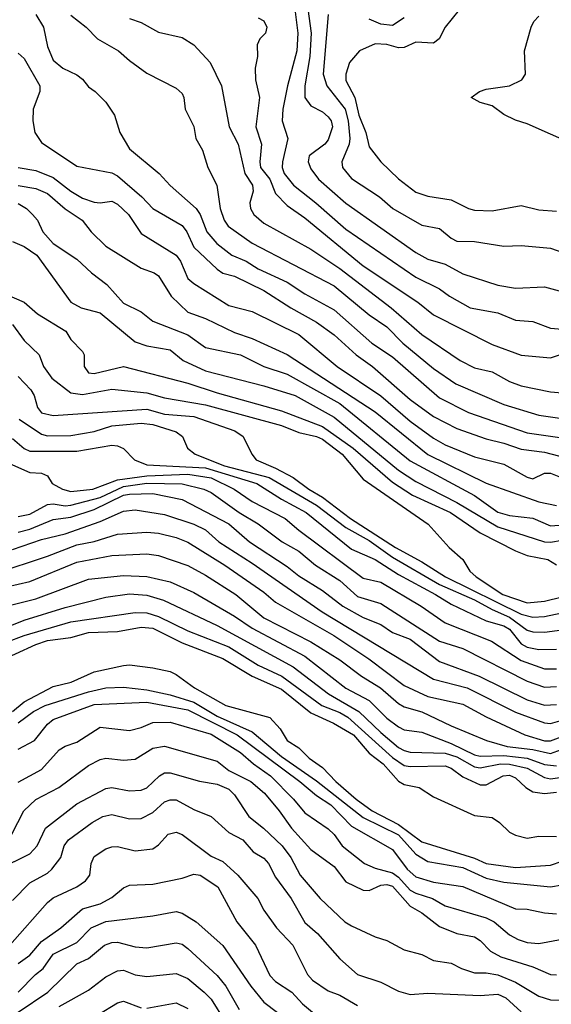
# Model space of a CAD drawing. Header units: metres. Extents: x -51132 to -49532, y -231222 to -229437.
# Tile 287 of 334: x -49974 to -49929, y -230058 to -229974. Entities that reach past the tile are written whole.
import ezdxf

# ---------------------------------------------------------------- set-up
doc = ezdxf.new("R2010")
doc.units = ezdxf.units.M
doc.layers.add('CONTOUR_INDEX', color=1, linetype='Continuous')
doc.layers.add('CONTOUR_INTER', color=3, linetype='Continuous')

msp = doc.modelspace()

# ---------------------------------------------------------------- linework, layer by layer
at = {"layer": 'CONTOUR_INDEX'}
for points, elevation in [([(-49950.505, -229972.759), (-49950.177, -229975.259), (-49950.252, -229976.759), (-49951.073, -229979.759), (-49951.453, -229981.759), (-49951.52, -229982.759), (-49951.023, -229984.259), (-49951.478, -229986.259), (-49951.508, -229986.759), (-49951.347, -229987.259), (-49950.554, -229988.259), (-49948.639, -229989.759), (-49946.08, -229992.01), (-49940.08, -229996.115), (-49938.08, -229997.119), (-49937.218, -229997.759), (-49935.459, -229998.759), (-49933.08, -229999.177), (-49931.58, -229999.795), (-49930.08, -229999.914), (-49928.58, -230000.481), (-49926.58, -230000.647)], 25), ([(-49974.08, -229976.978), (-49973.58, -229977.431), (-49972.245, -229979.759), (-49972.221, -229980.259), (-49972.79, -229981.759), (-49972.82, -229982.759), (-49972.656, -229983.759), (-49972.08, -229984.613), (-49969.08, -229986.63), (-49966.08, -229987.197), (-49965.58, -229987.455), (-49963.506, -229989.259), (-49962.578, -229990.259), (-49960.08, -229991.704), (-49959.668, -229992.259), (-49959.08, -229993.55), (-49957.08, -229995.452), (-49956.58, -229995.775), (-49955.58, -229996.044), (-49953.095, -229997.259), (-49950.768, -229998.759), (-49948.58, -229999.977), (-49947.08, -230001.062), (-49945.194, -230002.759), (-49943.787, -230003.759), (-49940.58, -230006.593), (-49938.58, -230008.052), (-49936.58, -230009.068), (-49934.08, -230009.964), (-49932.58, -230010.315), (-49931.08, -230010.843), (-49929.08, -230011.087), (-49926.58, -230011.753)], 30), ([(-49975.08, -229997.623), (-49973.58, -229998.273), (-49972.434, -229999.259), (-49970.005, -230000.759), (-49969.58, -230001.452), (-49968.58, -230002.471), (-49968.447, -230002.759), (-49968.45, -230003.759), (-49968.08, -230004.317), (-49967.58, -230004.36), (-49965.08, -230003.771), (-49959.58, -230005.181), (-49957.08, -230006.025), (-49951.58, -230007.548), (-49948.08, -230008.895), (-49945.436, -230010.759), (-49942.08, -230013.646), (-49940.374, -230014.759), (-49937.138, -230016.259), (-49934.58, -230017.992), (-49931.58, -230019.541), (-49930.58, -230019.918), (-49928.799, -230020.259), (-49928.08, -230020.723)], 35), ([(-49975.08, -230011.949), (-49973.08, -230012.82), (-49972.08, -230012.882), (-49971.58, -230013.126), (-49971.169, -230013.759), (-49970.304, -230014.259), (-49969.58, -230014.463), (-49967.7, -230014.259), (-49965.58, -230013.469), (-49963.08, -230013.108), (-49959.58, -230012.968), (-49957.58, -230013.287), (-49955.621, -230014.259), (-49954.08, -230015.317), (-49951.268, -230016.759), (-49950.08, -230017.773), (-49944.58, -230021.859), (-49943.08, -230022.198), (-49939.628, -230024.259), (-49937.58, -230025.695), (-49933.62, -230027.259), (-49931.08, -230028.899), (-49929.08, -230029.62), (-49928.08, -230029.611)], 40), ([(-49975.08, -230022.6), (-49973.08, -230022.146), (-49969.08, -230020.487), (-49966.08, -230019.919), (-49963.08, -230019.796), (-49962.08, -230019.925), (-49959.58, -230020.79), (-49958.08, -230021.599), (-49955.467, -230023.259), (-49953.089, -230025.259), (-49949.08, -230027.327), (-49946.58, -230028.861), (-49944.739, -230030.259), (-49943.125, -230031.259), (-49941.58, -230032.594), (-49941.08, -230032.864), (-49939.58, -230033.295), (-49937.08, -230034.503), (-49934.06, -230035.759), (-49932.298, -230036.259), (-49930.08, -230036.509), (-49928.58, -230036.87), (-49926.08, -230035.963)], 45), ([(-49974.58, -230033.266), (-49973.58, -230032.455), (-49971.08, -230031.131), (-49969.552, -230030.759), (-49967.58, -230029.874), (-49965.08, -230029.325), (-49964.58, -230029.284), (-49962.58, -230029.529), (-49961.08, -230029.845), (-49960.58, -230030.101), (-49959.022, -230031.259), (-49956.325, -230032.759), (-49952.58, -230033.771), (-49951.7, -230034.759), (-49951.08, -230035.764), (-49950.08, -230036.373), (-49949.222, -230037.259), (-49948.08, -230038.064), (-49946.941, -230039.259), (-49945.189, -230040.759), (-49943.836, -230041.759), (-49941.58, -230042.931), (-49939.58, -230044.425), (-49935.08, -230045.802), (-49934.08, -230046.263), (-49931.58, -230046.611), (-49928.58, -230046.413), (-49927.58, -230046.074)], 50), ([(-49975.767, -230046.759), (-49973.08, -230045.454), (-49972.469, -230044.759), (-49971.742, -230043.259), (-49969.08, -230041.156), (-49966.58, -230039.862), (-49966.08, -230039.771), (-49964.58, -230040.067), (-49963.58, -230040.003), (-49963.08, -230039.803), (-49962.007, -230038.759), (-49961.58, -230038.522), (-49961.08, -230038.508), (-49958.58, -230039.23), (-49957.08, -230039.492), (-49956.08, -230039.909), (-49955.58, -230040.386), (-49954.375, -230042.259), (-49953.103, -230043.259), (-49951.515, -230044.759), (-49950.776, -230045.759), (-49949.992, -230047.259), (-49948.282, -230049.259), (-49946.159, -230051.259), (-49945.58, -230051.606), (-49943.58, -230052.553), (-49942.58, -230052.865), (-49941.08, -230053.644), (-49939.58, -230054.054), (-49938.58, -230054.559), (-49937.08, -230054.798), (-49936.176, -230055.259), (-49935.08, -230055.612), (-49934.08, -230055.617), (-49933.08, -230055.787), (-49931.58, -230056.415), (-49929.58, -230057.618), (-49928.58, -230057.93), (-49927.58, -230057.95)], 55), ([(-49974.08, -230058.997), (-49971.543, -230057.259), (-49969.08, -230054.842), (-49968.08, -230054.386), (-49966.698, -230053.259), (-49966.08, -230053.021), (-49965.58, -230052.993), (-49964.08, -230053.407), (-49963.08, -230053.48), (-49960.58, -230053.041), (-49960.08, -230053.159), (-49959.58, -230053.529), (-49957.08, -230055.839), (-49956.339, -230056.759), (-49955.207, -230058.759)], 60)]:
    msp.add_lwpolyline(points, dxfattribs=dict(at, elevation=elevation))
at = {"layer": 'CONTOUR_INTER'}
for points, elevation in [([(-49949.576, -229971.259), (-49949.04, -229975.259), (-49949.145, -229977.259), (-49949.584, -229979.759), (-49949.59, -229980.759), (-49949.08, -229981.479), (-49948.08, -229981.994), (-49947.58, -229982.427), (-49947.343, -229982.759), (-49947.218, -229983.259), (-49947.58, -229984.39), (-49947.876, -229984.759), (-49949.222, -229985.759), (-49949.301, -229986.259), (-49949.08, -229986.875), (-49948.42, -229987.759), (-49946.08, -229989.799), (-49940.08, -229994.029), (-49939.08, -229994.589), (-49937.58, -229995.025), (-49936.08, -229995.83), (-49933.08, -229996.815), (-49931.58, -229997.06), (-49929.08, -229996.96), (-49926.58, -229997.635)], 24), ([(-49936.389, -229973.259), (-49937.587, -229974.759), (-49938.11, -229975.759), (-49938.58, -229976.12), (-49940.08, -229976.021), (-49941.08, -229976.489), (-49941.58, -229976.523), (-49942.58, -229976.229), (-49943.58, -229976.176), (-49944.911, -229976.759), (-49945.757, -229977.759), (-49946.08, -229978.759), (-49946.08, -229979.298), (-49945.302, -229980.759), (-49944.958, -229982.259), (-49944.367, -229983.759), (-49944.08, -229984.991), (-49943.071, -229986.259), (-49941.58, -229987.714), (-49940.08, -229988.857), (-49939.08, -229989.194), (-49937.08, -229989.506), (-49935.58, -229990.263), (-49935.08, -229990.39), (-49933.58, -229990.465), (-49931.08, -229989.992), (-49929.58, -229990.366), (-49928.08, -229990.496)], 22), ([(-49972.58, -229973.667), (-49971.924, -229974.759), (-49971.58, -229976.387), (-49971.08, -229977.582), (-49970.268, -229978.259), (-49969.08, -229978.825), (-49968.58, -229979.199), (-49968.08, -229979.854), (-49967.489, -229980.259), (-49966.58, -229981.159), (-49965.855, -229982.259), (-49965.405, -229983.759), (-49964.58, -229985.142), (-49962.035, -229987.259), (-49961.08, -229988.298), (-49958.863, -229990.259), (-49958.524, -229990.759), (-49957.948, -229992.259), (-49957.107, -229993.259), (-49955.826, -229994.259), (-49954.609, -229994.759), (-49953.58, -229995.404), (-49951.08, -229996.557), (-49949.58, -229997.542), (-49947.08, -229998.912), (-49943.843, -230001.759), (-49942.08, -230002.948), (-49938.08, -230006.458), (-49935.58, -230007.711), (-49930.58, -230009.43), (-49926.58, -230010.013)], 29), ([(-49969.58, -229973.734), (-49968.271, -229974.759), (-49967.312, -229975.759), (-49965.497, -229976.759), (-49964.58, -229977.606), (-49963.08, -229978.681), (-49960.58, -229979.975), (-49960.08, -229980.415), (-49959.912, -229980.759), (-49959.819, -229981.759), (-49959.08, -229983.248), (-49958.91, -229984.259), (-49958.316, -229985.259), (-49957.885, -229986.759), (-49957.099, -229988.259), (-49956.818, -229990.259), (-49956.474, -229991.259), (-49956.121, -229991.759), (-49954.08, -229993.223), (-49947.08, -229996.859), (-49944.08, -229999.359), (-49942.58, -230000.372), (-49941.215, -230001.759), (-49938.58, -230003.94), (-49936.685, -230005.259), (-49932.58, -230007.027), (-49929.58, -230007.923), (-49926.58, -230008.355)], 28), ([(-49964.58, -229974.019), (-49963.58, -229974.346), (-49962.08, -229975.186), (-49960.08, -229975.62), (-49959.08, -229976.259), (-49957.672, -229977.759), (-49956.71, -229979.759), (-49956.039, -229983.259), (-49955.282, -229984.759), (-49954.714, -229987.259), (-49954.053, -229988.259), (-49953.985, -229988.759), (-49954.269, -229989.759), (-49954.232, -229990.259), (-49953.944, -229990.759), (-49953.08, -229991.519), (-49949.08, -229993.745), (-49946.58, -229995.399), (-49942.193, -229998.759), (-49939.58, -230001.02), (-49936.297, -230003.259), (-49935.08, -230003.879), (-49933.58, -230004.236), (-49932.08, -230005.063), (-49931.08, -230005.416), (-49928.58, -230005.942), (-49925.58, -230006.197)], 27), ([(-49953.58, -229973.962), (-49953.08, -229974.203), (-49952.824, -229974.759), (-49952.949, -229975.259), (-49953.43, -229975.759), (-49953.662, -229976.259), (-49953.629, -229977.259), (-49953.813, -229978.259), (-49953.801, -229979.259), (-49953.463, -229980.759), (-49953.759, -229983.259), (-49953.282, -229984.759), (-49953.441, -229986.259), (-49953.358, -229986.759), (-49952.573, -229987.759), (-49952.08, -229988.981), (-49951.08, -229989.999), (-49949.58, -229991.055), (-49944.58, -229995.167), (-49939.919, -229998.259), (-49938.58, -229999.335), (-49933.58, -230001.885), (-49931.08, -230002.79), (-49928.58, -230003.013), (-49926.08, -230002.195)], 26), ([(-49947.58, -229973.661), (-49948.003, -229978.759), (-49947.689, -229979.759), (-49946.134, -229981.759), (-49945.877, -229982.759), (-49945.72, -229984.259), (-49945.783, -229984.759), (-49946.425, -229986.259), (-49946.353, -229986.759), (-49945.58, -229987.69), (-49943.199, -229989.259), (-49942.06, -229990.259), (-49939.58, -229991.679), (-49938.08, -229991.964), (-49937.08, -229992.795), (-49936.58, -229993.042), (-49935.08, -229993.066), (-49932.58, -229993.475), (-49931.08, -229993.428), (-49928.58, -229993.654), (-49926.08, -229994.535)], 23), ([(-49941.08, -229973.947), (-49942.08, -229974.603), (-49943.08, -229974.502), (-49944.08, -229974.066)], 23), ([(-49926.58, -229984.795), (-49930.58, -229983.019), (-49931.58, -229982.689), (-49932.58, -229982.212), (-49933.58, -229981.466), (-49934.58, -229981.192), (-49935.352, -229980.759), (-49934.642, -229980.259), (-49934.08, -229980.043), (-49932.08, -229979.767), (-49931.018, -229979.259), (-49930.711, -229978.759), (-49930.806, -229976.759), (-49930.239, -229974.759), (-49930.001, -229974.259), (-49929.58, -229973.81)], 22), ([(-49974.08, -229986.761), (-49972.58, -229987.019), (-49971.08, -229987.616), (-49969.58, -229988.785), (-49968.58, -229989.381), (-49967.58, -229989.721), (-49967.08, -229989.782), (-49966.08, -229989.622), (-49965.58, -229989.876), (-49964.653, -229990.759), (-49963.58, -229992.381), (-49960.58, -229994.255), (-49960.197, -229994.759), (-49959.58, -229996.242), (-49959.08, -229996.683), (-49956.08, -229998.547), (-49954.08, -229999.067), (-49950.08, -230001.022), (-49946.83, -230003.759), (-49943.08, -230006.273), (-49940.58, -230008.448), (-49938.58, -230009.891), (-49937.58, -230010.469), (-49935.08, -230011.505), (-49932.58, -230012.106), (-49930.58, -230013.24), (-49930.08, -230013.386), (-49929.08, -230012.883), (-49928.58, -230012.886), (-49926.58, -230013.694)], 31), ([(-49974.08, -229988.298), (-49972.58, -229988.538), (-49971.58, -229988.968), (-49970.08, -229990.291), (-49968.613, -229991.259), (-49967.85, -229992.259), (-49966.58, -229993.468), (-49963.58, -229995.369), (-49962.456, -229995.759), (-49962.08, -229996.008), (-49961.019, -229997.759), (-49959.58, -229999.119), (-49958.08, -229999.67), (-49955.58, -230000.859), (-49954.08, -230001.373), (-49951.08, -230002.748), (-49943.58, -230007.635), (-49939.08, -230011.283), (-49934.08, -230013.758), (-49929.58, -230015.336), (-49928.08, -230015.645)], 32), ([(-49974.08, -229989.836), (-49973.366, -229990.259), (-49972.869, -229990.759), (-49972.445, -229991.259), (-49971.988, -229992.259), (-49971.08, -229993.254), (-49969.08, -229994.592), (-49967.823, -229995.759), (-49966.499, -229996.759), (-49965.08, -229998.343), (-49963.58, -229999.097), (-49962.58, -229999.884), (-49959.58, -230001.063), (-49958.08, -230002.131), (-49955.08, -230002.775), (-49953.08, -230003.768), (-49951.08, -230004.424), (-49946.58, -230006.917), (-49940.58, -230011.827), (-49935.08, -230014.804), (-49933.08, -230016.211), (-49932.08, -230016.495), (-49930.08, -230016.723), (-49928.58, -230017.4), (-49927.08, -230017.293)], 33), ([(-49974.58, -229993.083), (-49973.58, -229993.5), (-49972.503, -229994.259), (-49969.579, -229998.259), (-49968.689, -229998.759), (-49967.08, -229999.177), (-49964.08, -230001.667), (-49963.08, -230001.997), (-49961.08, -230002.339), (-49959.983, -230003.259), (-49958.08, -230004.148), (-49953.08, -230005.434), (-49950.414, -230006.259), (-49947.08, -230008.102), (-49941.58, -230012.624), (-49940.08, -230013.596), (-49936.58, -230015.39), (-49933.08, -230017.476), (-49929.08, -230018.774), (-49928.58, -230018.795), (-49926.58, -230018.461)], 34), ([(-49974.58, -230000.182), (-49973.58, -230001.533), (-49972.302, -230002.759), (-49971.91, -230003.759), (-49971.214, -230004.759), (-49969.58, -230006.015), (-49968.58, -230006.166), (-49966.08, -230005.697), (-49963.08, -230006.028), (-49961.58, -230006.439), (-49958.08, -230007.039), (-49951.58, -230008.815), (-49950.08, -230009.406), (-49948.58, -230009.755), (-49948.08, -230009.995), (-49946.394, -230011.259), (-49944.58, -230013.402), (-49939.032, -230017.259), (-49937.233, -230019.259), (-49936.08, -230020.283), (-49935.464, -230021.259), (-49934.939, -230021.759), (-49932.658, -230023.259), (-49930.58, -230023.97), (-49929.08, -230023.835), (-49927.58, -230023.47)], 36), ([(-49974.08, -230004.609), (-49972.994, -230005.759), (-49972.724, -230006.259), (-49972.444, -230007.259), (-49972.08, -230007.74), (-49971.08, -230007.949), (-49963.08, -230007.417), (-49961.58, -230007.832), (-49959.08, -230008.041), (-49955.563, -230009.259), (-49954.865, -230009.759), (-49954.117, -230011.259), (-49953.729, -230011.759), (-49952.08, -230012.458), (-49950.58, -230013.266), (-49949.25, -230014.259), (-49948.08, -230014.943), (-49945.689, -230016.759), (-49941.836, -230019.259), (-49939.58, -230020.483), (-49937.555, -230021.759), (-49931.08, -230024.947), (-49930.08, -230025.199), (-49929.08, -230025.142), (-49927.08, -230024.733)], 37), ([(-49973.99, -230008.259), (-49972.08, -230009.555), (-49971.58, -230009.703), (-49969.58, -230009.665), (-49967.58, -230009.336), (-49966.08, -230008.847), (-49963.58, -230008.602), (-49962.58, -230008.722), (-49960.58, -230009.362), (-49960.028, -230009.759), (-49959.616, -230010.759), (-49958.957, -230011.259), (-49956.439, -230012.259), (-49952.618, -230013.259), (-49948.58, -230015.623), (-49946.08, -230017.53), (-49944.08, -230018.654), (-49942.08, -230020.061), (-49938.08, -230022.41), (-49935.08, -230023.707), (-49933.58, -230024.551), (-49932.08, -230025.195), (-49930.58, -230026.306), (-49930.08, -230026.452), (-49929.08, -230026.489), (-49927.58, -230026.289)], 38), ([(-49974.58, -230009.913), (-49973.58, -230010.776), (-49973.08, -230011.01), (-49969.08, -230011.013), (-49966.08, -230010.495), (-49965.58, -230010.556), (-49965.08, -230010.78), (-49964.154, -230011.759), (-49963.08, -230012.162), (-49958.08, -230012.444), (-49953.686, -230013.759), (-49951.58, -230015.11), (-49949.476, -230016.259), (-49945.58, -230019.38), (-49943.58, -230020.26), (-49941.58, -230021.546), (-49938.406, -230023.259), (-49937.08, -230024.106), (-49934.08, -230025.529), (-49932.58, -230025.951), (-49932.08, -230026.219), (-49931.08, -230027.477), (-49930.58, -230027.777), (-49929.58, -230027.961), (-49928.08, -230027.946)], 39), ([(-49974.08, -230016.59), (-49973.08, -230016.4), (-49971.58, -230015.575), (-49971.08, -230015.505), (-49970.08, -230015.682), (-49969.58, -230015.632), (-49967.08, -230014.957), (-49965.08, -230014.042), (-49963.08, -230013.74), (-49960.08, -230013.803), (-49958.205, -230014.259), (-49957.58, -230014.553), (-49955.185, -230016.259), (-49953.58, -230017.211), (-49951.522, -230018.759), (-49950.08, -230019.546), (-49948.674, -230020.759), (-49946.58, -230022.081), (-49945.08, -230023.43), (-49943.08, -230024.026), (-49938.08, -230027.251), (-49936.08, -230027.891), (-49930.58, -230030.67), (-49929.08, -230031.187), (-49928.08, -230031.125)], 41), ([(-49974.08, -230017.946), (-49973.08, -230017.672), (-49971.08, -230016.845), (-49969.58, -230016.638), (-49967.58, -230015.982), (-49965.08, -230014.761), (-49964.58, -230014.675), (-49962.58, -230014.617), (-49960.08, -230015.143), (-49956.08, -230017.222), (-49954.296, -230018.759), (-49951.08, -230020.858), (-49950.08, -230021.683), (-49948.08, -230022.936), (-49946.339, -230024.259), (-49944.58, -230025.22), (-49943.08, -230025.839), (-49942.08, -230026.504), (-49940.58, -230027.074), (-49938.08, -230028.991), (-49934.666, -230030.259), (-49930.579, -230032.259), (-49929.08, -230032.722), (-49928.08, -230032.663)], 42), ([(-49974.58, -230019.421), (-49972.08, -230018.563), (-49970.08, -230018.09), (-49967.08, -230017.012), (-49965.08, -230016.135), (-49964.08, -230016.014), (-49961.58, -230016.435), (-49959.08, -230017.249), (-49958.08, -230017.727), (-49956.939, -230018.759), (-49954.08, -230020.576), (-49948.102, -230024.759), (-49938.58, -230030.517), (-49935.704, -230031.259), (-49931.58, -230033.338), (-49929.08, -230034.24), (-49928.58, -230034.3), (-49927.58, -230034.026)], 43), ([(-49976.08, -230021.461), (-49971.58, -230019.993), (-49969.08, -230019.026), (-49967.58, -230018.72), (-49965.58, -230018.116), (-49963.08, -230017.921), (-49962.08, -230018.013), (-49960.58, -230018.377), (-49959.58, -230018.78), (-49956.427, -230020.759), (-49953.08, -230023.053), (-49952.08, -230023.911), (-49947.099, -230026.759), (-49944.099, -230028.759), (-49941.08, -230031.035), (-49939.08, -230031.975), (-49936.08, -230032.654), (-49934.08, -230033.733), (-49930.76, -230035.259), (-49929.08, -230035.767), (-49928.58, -230035.777), (-49927.21, -230035.259)], 44), ([(-49975.08, -230024.269), (-49972.58, -230023.642), (-49968.08, -230021.957), (-49965.08, -230021.64), (-49963.08, -230021.725), (-49961.08, -230022.189), (-49959.08, -230023.08), (-49955.58, -230025.128), (-49954.08, -230026.144), (-49949.58, -230028.541), (-49946.08, -230031.284), (-49944.08, -230032.329), (-49942.58, -230033.843), (-49941.58, -230034.595), (-49941.08, -230034.845), (-49939.58, -230035.026), (-49937.08, -230036.001), (-49935.08, -230036.977), (-49934.58, -230037.087), (-49932.58, -230037.037), (-49930.58, -230037.251), (-49929.08, -230037.806), (-49928.08, -230037.927)], 46), ([(-49978.58, -230027.473), (-49973.58, -230025.458), (-49970.08, -230024.377), (-49966.58, -230023.481), (-49964.58, -230023.194), (-49963.08, -230023.328), (-49961.652, -230023.759), (-49957.08, -230025.906), (-49950.58, -230029.452), (-49947.568, -230031.759), (-49944.967, -230033.259), (-49943.08, -230035.057), (-49941.58, -230036.338), (-49941.08, -230036.62), (-49940.58, -230036.749), (-49937.58, -230036.831), (-49936.58, -230037.15), (-49935.08, -230037.991), (-49934.58, -230038.097), (-49932.867, -230037.759), (-49932.08, -230037.771), (-49930.58, -230038.122), (-49929.08, -230038.903), (-49928.58, -230039.021), (-49927.58, -230038.898)], 47), ([(-49975.08, -230027.354), (-49973.58, -230026.783), (-49969.58, -230025.609), (-49964.08, -230024.81), (-49963.08, -230024.843), (-49962.08, -230025.146), (-49959.58, -230026.367), (-49956.08, -230027.728), (-49953.58, -230029.295), (-49951.534, -230030.259), (-49948.122, -230032.759), (-49946.58, -230033.344), (-49945.908, -230033.759), (-49942.08, -230037.204), (-49941.08, -230037.882), (-49940.58, -230037.98), (-49937.58, -230037.914), (-49937.08, -230038.116), (-49936.08, -230038.867), (-49934.58, -230039.533), (-49934.08, -230039.536), (-49932.626, -230038.759), (-49932.08, -230038.726), (-49931.58, -230038.948), (-49930.697, -230039.759), (-49930.08, -230040.15), (-49929.08, -230040.287), (-49928.08, -230040.182)], 48), ([(-49976.08, -230029.134), (-49972.58, -230027.527), (-49971.58, -230027.21), (-49969.58, -230026.956), (-49968.08, -230026.508), (-49965.58, -230026.443), (-49963.58, -230026.058), (-49962.58, -230026.144), (-49960.08, -230027.402), (-49956.58, -230028.744), (-49954.08, -230030.251), (-49951.58, -230031.347), (-49949.08, -230033.373), (-49947.127, -230034.259), (-49945.418, -230035.259), (-49944.08, -230036.845), (-49942.873, -230037.759), (-49941.58, -230039.219), (-49941.08, -230039.524), (-49939.82, -230039.759), (-49938.58, -230040.564), (-49935.08, -230042.172), (-49933.58, -230042.345), (-49932.939, -230042.759), (-49932.08, -230043.603), (-49931.58, -230043.859), (-49930.58, -230044.097), (-49929.58, -230043.921), (-49928.08, -230043.96)], 49), ([(-49974.08, -230034.242), (-49972.777, -230033.259), (-49971.782, -230032.759), (-49968.08, -230031.599), (-49966.58, -230031.253), (-49965.08, -230031.192), (-49963.08, -230031.414), (-49961.08, -230031.832), (-49959.08, -230032.475), (-49957.08, -230033.662), (-49954.08, -230035.018), (-49951.58, -230037.12), (-49948.58, -230039.194), (-49944.58, -230042.34), (-49941.58, -230043.831), (-49940.08, -230045.482), (-49939.08, -230046.102), (-49936.08, -230046.611), (-49934.08, -230047.524), (-49932.58, -230047.86), (-49928.58, -230048.259), (-49927.58, -230048.099)], 51), ([(-49974.08, -230036.493), (-49972.684, -230035.759), (-49971.58, -230034.347), (-49971.08, -230033.963), (-49967.58, -230032.674), (-49963.08, -230032.483), (-49959.58, -230033.115), (-49955.374, -230035.259), (-49950.013, -230039.259), (-49948.58, -230040.467), (-49947.357, -230041.259), (-49945.58, -230043.087), (-49942.08, -230045.067), (-49940.842, -230046.759), (-49940.08, -230047.421), (-49938.58, -230047.875), (-49936.08, -230048.23), (-49931.58, -230050.137), (-49930.58, -230050.177), (-49929.08, -230050.498), (-49928.08, -230050.573)], 52), ([(-49974.08, -230039.314), (-49972.08, -230038.236), (-49970.58, -230036.558), (-49970.08, -230036.24), (-49969.08, -230035.904), (-49967.08, -230034.61), (-49964.58, -230034.883), (-49963.58, -230034.651), (-49962.58, -230034.22), (-49961.08, -230034.174), (-49957.58, -230035.211), (-49955.08, -230036.775), (-49953.955, -230037.759), (-49952.514, -230038.759), (-49950.557, -230040.759), (-49949.58, -230041.944), (-49947.58, -230043.305), (-49947.08, -230043.783), (-49946.386, -230044.759), (-49944.47, -230046.259), (-49943.58, -230046.675), (-49942.08, -230047.075), (-49941.58, -230047.436), (-49940.58, -230048.537), (-49940.08, -230048.817), (-49938.674, -230049.259), (-49937.58, -230049.878), (-49934.08, -230050.916), (-49933.389, -230051.259), (-49932.08, -230052.377), (-49931.345, -230052.759), (-49930.58, -230053.021), (-49929.58, -230053.106), (-49927.58, -230052.753)], 53), ([(-49974.63, -230043.759), (-49973.597, -230041.759), (-49972.58, -230040.795), (-49970.597, -230039.759), (-49968.08, -230037.888), (-49967.08, -230037.386), (-49966.58, -230037.275), (-49965.08, -230037.446), (-49964.08, -230037.343), (-49962.58, -230036.403), (-49961.58, -230036.232), (-49957.08, -230037.511), (-49956.08, -230038.32), (-49954.205, -230039.259), (-49953.032, -230040.259), (-49951.778, -230041.759), (-49950.728, -230043.259), (-49949.08, -230045.081), (-49947.08, -230046.536), (-49946.08, -230047.842), (-49944.58, -230048.563), (-49944.08, -230048.577), (-49943.08, -230048.112), (-49942.58, -230048.078), (-49942.08, -230048.218), (-49940.58, -230049.922), (-49939.58, -230050.494), (-49938.08, -230051.654), (-49936.58, -230052.258), (-49935.08, -230052.544), (-49934.58, -230052.866), (-49933.696, -230053.759), (-49932.821, -230054.259), (-49930.08, -230055.11), (-49928.58, -230055.751), (-49928.08, -230055.792)], 54), ([(-49974.58, -230049.435), (-49973.08, -230047.92), (-49971.58, -230047.096), (-49971.194, -230046.759), (-49970.437, -230045.759), (-49970.158, -230044.759), (-49969.796, -230044.259), (-49967.769, -230042.759), (-49966.834, -230042.259), (-49966.08, -230042.07), (-49964.58, -230042.436), (-49963.58, -230042.431), (-49962.58, -230041.92), (-49961.58, -230041.01), (-49961.08, -230040.811), (-49960.58, -230040.826), (-49959.08, -230041.639), (-49957.58, -230042.244), (-49956.08, -230043.606), (-49954.887, -230044.259), (-49953.997, -230045.259), (-49953.08, -230045.816), (-49952.697, -230046.259), (-49952.08, -230047.432), (-49950.739, -230049.259), (-49949.58, -230051.312), (-49948.491, -230052.259), (-49946.58, -230054.416), (-49945.067, -230055.759), (-49943.08, -230056.43), (-49941.58, -230057.199), (-49940.58, -230057.463), (-49939.08, -230057.365), (-49934.58, -230057.572), (-49933.08, -230057.444), (-49932.395, -230057.759), (-49931.08, -230058.943)], 56), ([(-49974.786, -230053.259), (-49971.58, -230049.617), (-49971.08, -230049.206), (-49969.059, -230048.259), (-49968.337, -230047.759), (-49967.971, -230047.259), (-49967.843, -230046.259), (-49967.58, -230045.678), (-49966.58, -230045.028), (-49966.08, -230044.85), (-49965.58, -230044.829), (-49964.08, -230045.173), (-49962.58, -230045.016), (-49962.08, -230044.664), (-49961.254, -230043.759), (-49960.58, -230043.583), (-49960.08, -230043.783), (-49957.58, -230045.642), (-49956.58, -230046.11), (-49955.308, -230047.259), (-49953.61, -230049.259), (-49953.078, -230050.259), (-49952.008, -230051.759), (-49950.596, -230053.259), (-49949.345, -230055.759), (-49948.924, -230056.259), (-49947.58, -230057.154), (-49946.58, -230057.543), (-49945.08, -230058.412)], 57), ([(-49974.08, -230054.822), (-49973.08, -230054.108), (-49972.08, -230052.94), (-49970.442, -230051.759), (-49968.58, -230050.136), (-49967.08, -230049.706), (-49966.08, -230049.168), (-49965.08, -230048.347), (-49964.58, -230048.136), (-49962.58, -230048.051), (-49960.08, -230047.519), (-49959.08, -230047.18), (-49958.515, -230047.259), (-49957.013, -230048.259), (-49955.404, -230051.259), (-49953.787, -230053.259), (-49952.58, -230055.857), (-49952.08, -230056.355), (-49950.705, -230057.259), (-49949.775, -230058.259), (-49948.58, -230059.28)], 58), ([(-49974.076, -230057.259), (-49972.616, -230055.759), (-49971.956, -230055.259), (-49971.08, -230054.019), (-49969.08, -230053.027), (-49967.845, -230051.759), (-49966.58, -230051.233), (-49962.58, -230050.751), (-49960.58, -230050.371), (-49960.08, -230050.52), (-49958.87, -230051.259), (-49956.58, -230053.275), (-49954.187, -230056.759), (-49953.08, -230058.121), (-49949.58, -230060.772)], 59), ([(-49970.58, -230058.503), (-49968.08, -230057.116), (-49966.58, -230055.954), (-49965.58, -230055.443), (-49965.08, -230055.404), (-49964.08, -230055.795), (-49963.08, -230055.947), (-49960.58, -230055.664), (-49959.58, -230056.099), (-49958.182, -230057.259), (-49957.58, -230057.866), (-49956.43, -230059.759)], 61), ([(-49970.634, -230061.259), (-49965.58, -230058.178), (-49965.08, -230058.045), (-49963.58, -230058.613)], 62), ([(-49963.08, -230058.642), (-49960.58, -230058.198), (-49959.58, -230058.661)], 62)]:
    msp.add_lwpolyline(points, dxfattribs=dict(at, elevation=elevation))

doc.saveas('drawing.dxf')
